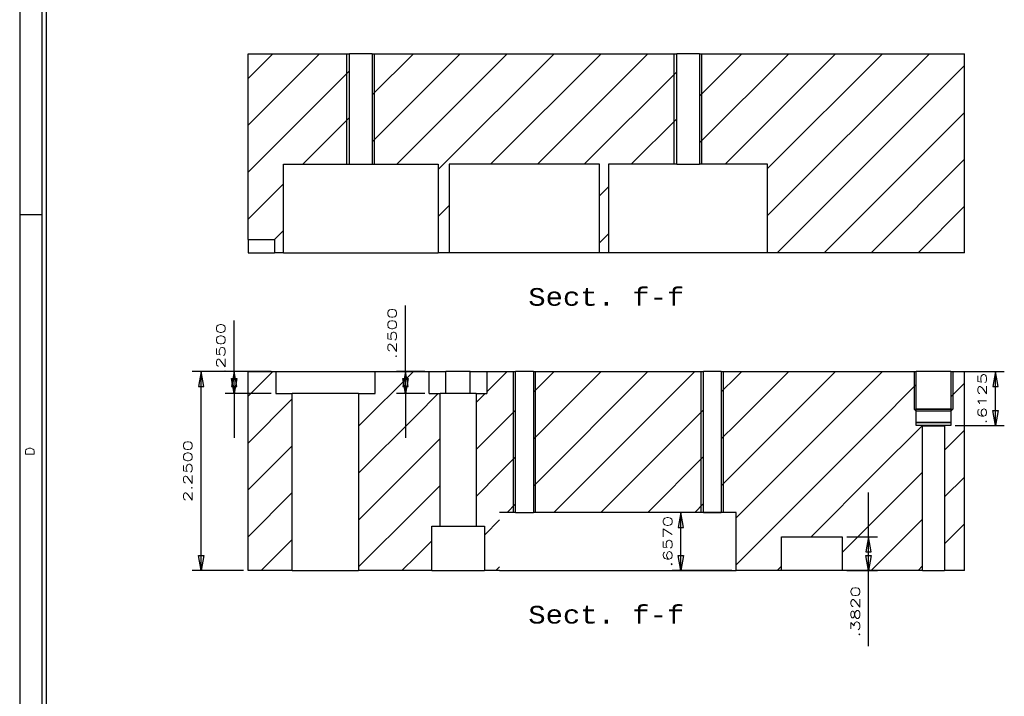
# Model space of a CAD drawing. Header units: inches. Extents: x 3 to 351, y 4 to 271.
# Tile 387 of 530: x 200.2 to 211.33, y 116.76 to 124.41. Entities that reach past the tile are written whole.
import ezdxf
from ezdxf.enums import TextEntityAlignment as Align

# ---------------------------------------------------------------- set-up
doc = ezdxf.new("R2010")
doc.units = ezdxf.units.IN
doc.header["$LTSCALE"] = 0.5
doc.header["$MEASUREMENT"] = 0
doc.layers.add('MFB', color=7, linetype='Continuous')
doc.layers.add('PLOTVIEW1', color=7, linetype='Continuous')
doc.styles.add('VERO0-Simplex', font='simplex_.ttf')
doc.styles.add('VERO2-Courier New', font='cour.ttf')
doc.styles.add('VERO5-RomanD', font='romand__.ttf')

# ---------------------------------------------------------------- blocks, each defined once
blk = doc.blocks.new('ArrowheadClosed')
at = {"color": 0}
for p, q in [((0, 0), (-1, 0.176)), ((-1, 0.176), (-1, -0.176)), ((-1, -0.176), (0, 0))]:
    blk.add_line(p, q, dxfattribs=at)

msp = doc.modelspace()

# ---------------------------------------------------------------- linework, layer by layer
at = {"layer": 'MFB', "color": 190, "linetype": 'Continuous'}
for p, q in [((203.592, 124.021), (202.783, 123.212)), ((203.062, 124.021), (202.783, 123.742)), ((202.783, 124.021), (203.93, 124.021)), ((202.783, 121.921), (202.783, 124.021)), ((203.93, 122.771), (203.93, 124.021)), ((204.187, 124.021), (203.93, 124.021)), ((205.183, 124.021), (204.187, 123.024)), ((204.653, 124.021), (204.187, 123.555)), ((204.187, 124.021), (204.187, 122.771)), ((204.187, 124.021), (207.63, 124.021)), ((205.714, 124.021), (204.464, 122.771)), ((206.244, 124.021), (204.933, 122.71)), ((206.774, 124.021), (205.524, 122.771)), ((207.305, 124.021), (206.055, 122.771)), ((207.63, 122.771), (207.63, 124.021)), ((207.887, 124.021), (207.63, 124.021)), ((208.896, 124.021), (207.887, 123.012)), ((208.365, 124.021), (207.887, 123.542)), ((207.887, 124.021), (207.887, 122.771)), ((207.887, 124.021), (210.883, 124.021)), ((209.426, 124.021), (208.176, 122.771)), ((210.487, 124.021), (208.658, 122.192)), ((209.956, 124.021), (208.658, 122.723)), ((210.883, 121.771), (210.883, 124.021)), ((203.93, 123.828), (202.783, 122.681)), ((207.63, 123.816), (206.585, 122.771)), ((210.883, 123.887), (208.767, 121.771)), ((210.883, 123.357), (209.297, 121.771)), ((203.93, 123.298), (203.403, 122.771)), ((207.63, 123.285), (207.115, 122.771)), ((210.883, 122.827), (209.828, 121.771)), ((203.183, 122.771), (203.93, 122.771)), ((203.183, 121.771), (203.183, 122.771)), ((203.93, 122.771), (204.187, 122.771)), ((204.187, 122.771), (204.933, 122.771)), ((204.933, 122.771), (204.933, 121.771)), ((205.058, 122.771), (205.058, 121.771)), ((206.758, 122.771), (205.058, 122.771)), ((206.758, 121.771), (206.758, 122.771)), ((206.858, 122.771), (206.858, 121.771)), ((207.63, 122.771), (206.858, 122.771)), ((207.63, 122.771), (207.887, 122.771)), ((208.658, 122.771), (207.887, 122.771)), ((208.658, 121.771), (208.658, 122.771)), ((203.183, 122.551), (202.783, 122.151)), ((206.858, 122.514), (206.758, 122.414)), ((205.058, 122.305), (204.933, 122.18)), ((210.883, 122.296), (210.358, 121.771)), ((203.183, 122.021), (203.083, 121.921)), ((202.783, 121.921), (203.083, 121.921)), ((202.783, 121.921), (202.783, 121.771)), ((203.083, 121.921), (203.083, 121.771)), ((206.858, 121.983), (206.758, 121.883)), ((202.783, 121.771), (203.083, 121.771)), ((203.183, 121.771), (203.083, 121.771)), ((203.183, 121.771), (204.933, 121.771)), ((205.058, 121.771), (204.933, 121.771)), ((205.058, 121.774), (205.055, 121.771)), ((206.758, 121.771), (205.058, 121.771)), ((206.858, 121.771), (206.758, 121.771)), ((208.658, 121.771), (206.858, 121.771)), ((210.883, 121.771), (208.658, 121.771)), ((203.062, 120.428), (202.783, 120.15)), ((202.783, 118.178), (202.783, 120.428)), ((202.783, 120.428), (203.096, 120.428)), ((203.096, 120.428), (203.096, 120.178)), ((203.096, 120.428), (204.221, 120.428)), ((204.653, 120.428), (204.033, 119.809)), ((204.221, 120.178), (204.221, 120.428)), ((204.221, 120.428), (204.683, 120.428)), ((204.683, 120.428), (204.833, 120.428)), ((204.833, 120.178), (204.833, 120.428)), ((204.833, 120.428), (205.021, 120.428)), ((205.296, 120.428), (205.021, 120.428)), ((205.296, 120.428), (205.483, 120.428)), ((205.483, 120.428), (205.483, 120.178)), ((205.483, 120.428), (205.627, 120.428)), ((205.627, 120.341), (205.483, 120.198)), ((205.714, 120.428), (205.627, 120.341)), ((205.627, 120.428), (205.808, 120.428)), ((205.808, 118.835), (205.808, 120.428)), ((206.009, 120.428), (205.808, 120.428)), ((207.305, 120.428), (206.009, 119.132)), ((206.774, 120.428), (206.009, 119.663)), ((206.244, 120.428), (206.009, 120.193)), ((206.009, 120.428), (206.009, 118.835)), ((206.009, 120.428), (207.933, 120.428)), ((207.835, 120.428), (206.242, 118.835)), ((207.933, 118.835), (207.933, 120.428)), ((208.134, 120.428), (207.933, 120.428)), ((208.134, 120.428), (208.134, 118.835)), ((208.134, 120.428), (208.302, 120.428)), ((208.302, 120.365), (208.134, 120.197)), ((209.426, 120.428), (208.302, 119.304)), ((208.896, 120.428), (208.302, 119.834)), ((208.365, 120.428), (208.302, 120.365)), ((208.302, 120.428), (209.877, 120.428)), ((209.877, 120.349), (208.302, 118.774)), ((209.956, 120.428), (209.877, 120.349)), ((209.877, 120.428), (210.338, 120.428)), ((210.338, 120.003), (210.338, 120.428)), ((210.729, 120.428), (210.338, 120.428)), ((210.729, 120.428), (210.729, 120.003)), ((210.729, 120.428), (210.883, 120.428)), ((210.883, 118.178), (210.883, 120.428)), ((210.338, 120.28), (209.877, 119.819)), ((210.883, 120.295), (210.729, 120.14)), ((203.283, 120.119), (202.783, 119.619)), ((203.096, 120.178), (203.283, 120.178)), ((203.283, 118.178), (203.283, 120.178)), ((204.033, 120.178), (203.283, 120.178)), ((204.033, 120.178), (204.033, 118.178)), ((204.033, 120.178), (204.221, 120.178)), ((204.933, 120.178), (204.683, 119.928)), ((204.833, 120.178), (204.955, 120.178)), ((204.955, 118.678), (204.955, 120.178)), ((205.362, 120.178), (204.955, 120.178)), ((205.464, 120.178), (205.362, 120.076)), ((205.362, 120.178), (205.362, 118.678)), ((205.362, 120.178), (205.483, 120.178)), ((204.683, 119.928), (204.033, 119.278)), ((205.808, 119.992), (205.627, 119.811)), ((207.933, 119.996), (206.772, 118.835)), ((210.338, 119.853), (210.338, 120.003)), ((210.729, 120.003), (210.729, 119.853)), ((205.627, 119.811), (205.362, 119.546)), ((208.302, 119.834), (208.134, 119.666)), ((209.877, 119.819), (208.302, 118.243)), ((210.404, 119.815), (209.877, 119.288)), ((210.338, 119.853), (210.728, 119.853)), ((210.338, 119.853), (210.338, 119.853)), ((210.729, 119.853), (210.338, 119.853)), ((210.338, 119.816), (210.338, 119.853)), ((210.403, 119.816), (210.338, 119.816)), ((210.408, 119.813), (210.403, 119.816)), ((210.664, 119.816), (210.403, 119.816)), ((210.408, 118.178), (210.408, 119.813)), ((210.408, 119.813), (210.658, 119.813)), ((210.664, 119.816), (210.658, 119.813)), ((210.658, 119.813), (210.658, 118.178)), ((210.728, 119.816), (210.664, 119.816)), ((210.729, 119.853), (210.728, 119.853)), ((210.728, 119.853), (210.728, 119.816)), ((210.883, 119.764), (210.658, 119.539)), ((203.283, 119.589), (202.783, 119.089)), ((204.955, 119.67), (204.683, 119.398)), ((205.808, 119.462), (205.627, 119.281)), ((207.933, 119.465), (207.303, 118.835)), ((204.683, 119.398), (204.033, 118.748)), ((205.627, 119.281), (205.362, 119.015)), ((208.302, 119.304), (208.134, 119.136)), ((209.877, 119.288), (209.149, 118.56)), ((210.408, 119.289), (209.877, 118.758)), ((210.883, 119.234), (210.658, 119.009)), ((204.955, 119.139), (204.683, 118.867)), ((203.283, 119.059), (202.783, 118.559)), ((205.808, 118.931), (205.712, 118.835)), ((207.933, 118.935), (207.833, 118.835)), ((204.683, 118.867), (204.033, 118.218)), ((205.808, 118.835), (205.627, 118.835)), ((205.808, 118.835), (206.009, 118.835)), ((207.933, 118.835), (206.009, 118.835)), ((207.933, 118.835), (208.134, 118.835)), ((208.302, 118.835), (208.134, 118.835)), ((208.302, 118.178), (208.302, 118.835)), ((204.862, 118.178), (204.862, 118.678)), ((204.862, 118.678), (204.955, 118.678)), ((204.955, 118.678), (205.362, 118.678)), ((205.362, 118.678), (205.455, 118.678)), ((205.627, 118.75), (205.455, 118.579)), ((205.455, 118.678), (205.455, 118.178)), ((209.877, 118.758), (209.502, 118.383)), ((210.408, 118.759), (209.877, 118.228)), ((210.883, 118.704), (210.658, 118.479)), ((208.815, 118.56), (209.502, 118.56)), ((208.815, 118.178), (208.815, 118.56)), ((209.502, 118.56), (209.502, 118.178)), ((203.283, 118.528), (202.933, 118.178)), ((204.862, 118.515), (204.683, 118.337)), ((204.683, 118.337), (204.524, 118.178)), ((208.815, 118.226), (208.767, 118.178)), ((209.877, 118.228), (209.828, 118.178)), ((210.408, 118.229), (210.358, 118.178)), ((203.283, 118.178), (202.783, 118.178)), ((203.283, 118.178), (204.033, 118.178)), ((204.683, 118.178), (204.033, 118.178)), ((204.862, 118.178), (204.683, 118.178)), ((204.862, 118.178), (205.455, 118.178)), ((205.627, 118.178), (205.455, 118.178)), ((205.627, 118.22), (205.585, 118.178)), ((205.627, 118.178), (208.302, 118.178)), ((208.815, 118.178), (208.302, 118.178)), ((209.502, 118.178), (208.815, 118.178)), ((209.877, 118.178), (209.502, 118.178)), ((210.408, 118.178), (209.877, 118.178)), ((210.408, 118.178), (210.658, 118.178)), ((210.883, 118.178), (210.658, 118.178))]:
    msp.add_line(p, q, dxfattribs=at)
at = {"layer": 'MFB', "color": 2, "linetype": 'Continuous'}
for p, q in [((203.902, 122.771), (203.902, 124.021)), ((204.215, 122.771), (204.215, 124.021)), ((207.602, 122.771), (207.602, 124.021)), ((207.915, 122.771), (207.915, 124.021)), ((205.783, 118.835), (205.783, 120.428)), ((206.033, 118.835), (206.033, 120.428)), ((207.908, 118.835), (207.908, 120.428)), ((208.158, 118.835), (208.158, 120.428)), ((210.315, 120.428), (210.315, 120.003)), ((210.752, 120.428), (210.752, 120.003)), ((210.315, 120.003), (210.752, 120.003)), ((210.338, 119.98), (210.315, 120.003)), ((210.729, 119.98), (210.338, 119.98)), ((210.729, 119.98), (210.752, 120.003))]:
    msp.add_line(p, q, dxfattribs=at)
at = {"layer": 'MFB', "color": 56, "linetype": 'Continuous'}
for p, q in [((204.563, 120.428), (204.563, 121.175)), ((202.625, 120.428), (202.625, 121.003)), ((202.733, 120.428), (202.152, 120.428)), ((202.252, 118.178), (202.252, 120.428)), ((203.046, 120.428), (202.525, 120.428)), ((202.625, 120.178), (202.625, 120.428)), ((204.783, 120.428), (204.463, 120.428)), ((204.563, 120.178), (204.563, 120.428)), ((210.802, 120.428), (211.334, 120.428)), ((211.234, 119.816), (211.234, 120.428)), ((203.046, 120.178), (202.525, 120.178)), ((202.625, 120.178), (202.625, 119.678)), ((204.783, 120.178), (204.463, 120.178)), ((204.563, 120.178), (204.563, 119.678)), ((210.778, 119.816), (211.334, 119.816)), ((209.8, 118.56), (209.8, 119.06)), ((208.252, 118.835), (207.578, 118.835)), ((207.678, 118.178), (207.678, 118.835)), ((209.552, 118.56), (209.9, 118.56)), ((209.8, 118.178), (209.8, 118.56)), ((202.733, 118.178), (202.152, 118.178)), ((208.252, 118.178), (207.578, 118.178)), ((209.552, 118.178), (209.9, 118.178)), ((209.8, 117.323), (209.8, 118.178))]:
    msp.add_line(p, q, dxfattribs=at)
at = {"layer": 'MFB', "color": 96, "linetype": 'Continuous'}
for p, q in [((205.021, 120.178), (205.021, 120.428)), ((205.296, 120.178), (205.296, 120.428)), ((210.729, 120.003), (210.338, 120.003))]:
    msp.add_line(p, q, dxfattribs=at)
at = {"layer": 'PLOTVIEW1', "color": 97, "linetype": 'Continuous'}
for p, q in [((200.202, 139.198), (200.202, 105.198)), ((200.452, 139.198), (200.452, 105.198)), ((200.502, 139.198), (200.502, 105.198)), ((200.452, 122.198), (200.202, 122.198))]:
    msp.add_line(p, q, dxfattribs=at)

# ---------------------------------------------------------------- block references
at = {"layer": 'MFB', "color": 56, "linetype": 'Continuous', "xscale": 0.170138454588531, "yscale": 0.170138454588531, "zscale": 0.170138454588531, "rotation": 90}
for p in [(202.252, 120.428), (202.625, 120.428), (204.563, 120.428), (211.234, 120.428), (207.678, 118.835), (209.8, 118.56)]:
    msp.add_blockref('ArrowheadClosed', p, dxfattribs=at)
at = {"layer": 'MFB', "color": 56, "linetype": 'Continuous', "extrusion": (0, 0, -1), "xscale": 0.170138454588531, "yscale": 0.170138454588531, "zscale": 0.170138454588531, "rotation": 270}
for p in [(-202.625, 120.178), (-204.563, 120.178), (-211.234, 119.816), (-202.252, 118.178), (-207.678, 118.178), (-209.8, 118.178)]:
    msp.add_blockref('ArrowheadClosed', p, dxfattribs=at)

# ---------------------------------------------------------------- texts
at = {"layer": 'MFB', "color": 7, "linetype": 'Continuous', "style": 'VERO2-Courier New', "width": 0.932229}
for p, p2 in [((205.952, 121.171), (207.715, 121.171)), ((205.952, 117.578), (207.715, 117.578))]:
    msp.add_text('Sect. f-f', height=0.2, dxfattribs=at).set_placement(p, p2, align=Align.FIT)
at = {"layer": 'MFB', "color": 7, "linetype": 'Continuous', "style": 'VERO0-Simplex'}
for s, width, p, p2 in [('.2500', 1.376302, (204.463, 120.57), (204.463, 121.15)), ('.2500', 1.376302, (202.525, 120.398), (202.525, 120.978)), ('.6125', 1.440535, (211.134, 119.832), (211.134, 120.412)), ('2.2500', 1.358929, (202.152, 118.953), (202.152, 119.653)), ('.6570', 1.376302, (207.578, 118.217), (207.578, 118.797)), ('.3820', 1.376302, (209.7, 117.423), (209.7, 118.003))]:
    msp.add_text(s, height=0.1, rotation=90, dxfattribs=dict(at, width=width)).set_placement(p, p2, align=Align.FIT)
at = {"layer": 'PLOTVIEW1', "color": 56, "linetype": 'Continuous', "style": 'VERO5-RomanD', "width": 1.001727}
msp.add_text('D', height=0.1, rotation=90, dxfattribs=at).set_placement((200.366, 119.476), (200.366, 119.574), align=Align.FIT)

doc.saveas('drawing.dxf')
